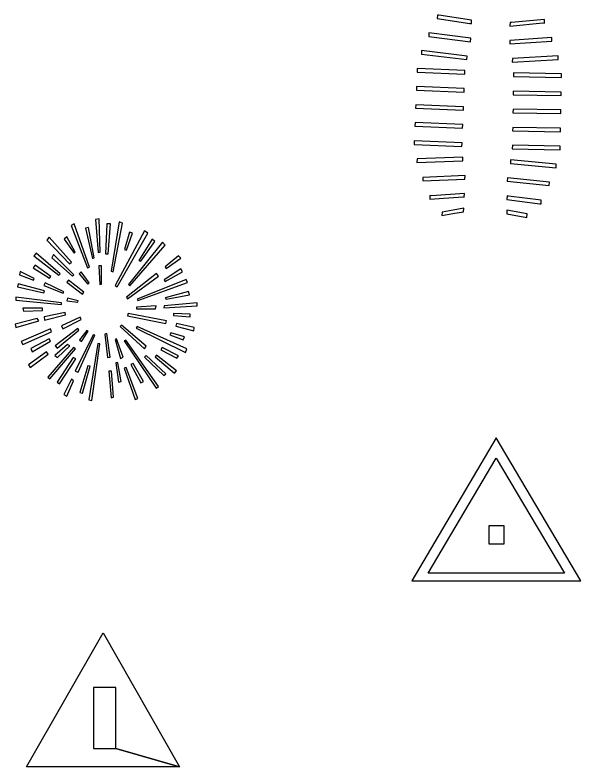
# Model space of a CAD drawing. Extents: x 5197761 to 5514561, y 1890130 to 2080942.
# Drawn here: x 5487447 to 5491027, y 1967256 to 1972012 of the extents above; entities that cross this region are included whole.
import ezdxf

# ---------------------------------------------------------------- set-up
doc = ezdxf.new("R2010")
doc.units = 0
for name, color, linetype in [('Exist Geographical Mountain Gap CELL', 7, 'Continuous'), ('Exist Geographical Mountain Summit CELL', 7, 'Continuous'), ('Exist Road Primary Interstate Rest Area CELL', 7, 'Continuous'), ('Exist Survey Geodetic Marker CELL', 7, 'Continuous')]:
    doc.layers.add(name, color=color, linetype=linetype)

msp = doc.modelspace()

# ---------------------------------------------------------------- linework, layer by layer
at = {"layer": 'Exist Geographical Mountain Gap CELL'}
for points in [[(5490128, 1972011.9), (5490118.6, 1972012.3), (5490117.7, 1971989.6), (5490324.4, 1971958.6), (5490333.8, 1971958.2), (5490334.7, 1971980.7)], [(5490786.2, 1971962), (5490795.6, 1971961.8), (5490796, 1971984.7), (5490587.8, 1971965.4), (5490578.4, 1971965.6), (5490578, 1971942.9)], [(5490329, 1971843.2), (5490330, 1971865.6), (5490065, 1971899.1), (5490064, 1971876.6)], [(5490576.5, 1971852.3), (5490576.1, 1971829.8), (5490842.6, 1971847.7), (5490843, 1971870.4)], [(5490305.6, 1971730.3), (5490306.6, 1971752.8), (5490018.7, 1971787.8), (5490017.8, 1971764.7)], [(5490593.2, 1971736.9), (5490592.8, 1971714.4), (5490882.2, 1971731.9), (5490882.6, 1971754.3)], [(5490292.5, 1971638.1), (5490293.4, 1971661), (5489991.3, 1971673.4), (5489990.3, 1971650.5)], [(5490601, 1971646.1), (5490600.6, 1971623), (5490903, 1971617.8), (5490903.4, 1971640.9)], [(5490287.8, 1971525.1), (5490288.8, 1971547.6), (5489986.6, 1971560), (5489985.7, 1971537.6)], [(5490599, 1971530.8), (5490598.6, 1971507.9), (5490901, 1971502.6), (5490901.4, 1971525.5)], [(5490283.1, 1971409.9), (5490284, 1971432.3), (5489981.9, 1971444.8), (5489981, 1971422.3)], [(5490597.1, 1971417.3), (5490596.7, 1971394.8), (5490899, 1971389.6), (5490899.4, 1971412)], [(5490278.4, 1971296.5), (5490279.4, 1971319.3), (5489977.2, 1971331.8), (5489976.3, 1971308.9)], [(5490595.1, 1971301.9), (5490594.7, 1971279.4), (5490897, 1971274.2), (5490897.4, 1971296.7)], [(5490273.7, 1971181.2), (5490274.6, 1971204.3), (5489972.5, 1971216.7), (5489971.6, 1971193.6)], [(5490593.1, 1971188.8), (5490592.7, 1971165.9), (5490895.1, 1971160.7), (5490895.5, 1971183.6)], [(5490279.3, 1971090.3), (5490280.3, 1971112.8), (5489990.5, 1971102.2), (5489989.6, 1971079.7)], [(5490582.1, 1971096.4), (5490581.7, 1971073.9), (5490870.4, 1971045.8), (5490870.8, 1971068.9)], [(5490293.3, 1970974.4), (5490294.2, 1970996.9), (5490027.4, 1970985.4), (5490026.5, 1970962.7)], [(5490561.4, 1970983), (5490561, 1970960.5), (5490826.8, 1970933.4), (5490827.2, 1970955.9)], [(5490081, 1970869.8), (5490071.6, 1970870.2), (5490070.7, 1970847.3), (5490279.3, 1970861.6), (5490288.7, 1970861.2), (5490289.6, 1970883.9)], [(5490766.5, 1970819.1), (5490775.8, 1970818.9), (5490776.2, 1970841.6), (5490568.8, 1970867.7), (5490559.4, 1970867.8), (5490559.1, 1970845.3)], [(5490284.9, 1970768.6), (5490285.8, 1970791.3), (5490217.8, 1970778.9), (5490148.7, 1970766.5), (5490147.7, 1970744.1), (5490216.8, 1970756.2)], [(5490557.9, 1970777.3), (5490557.5, 1970754.8), (5490685.4, 1970731.5), (5490685.8, 1970754)]]:
    msp.add_lwpolyline(points, close=True, dxfattribs=at)
at = {"layer": 'Exist Geographical Mountain Summit CELL'}
for points in [[(5487801.3, 1970681), (5487906, 1970413.4), (5487917.7, 1970417.6), (5487821.8, 1970691.1)], [(5487955.5, 1970718.6), (5487971.7, 1970510.7), (5487984.5, 1970512.3), (5487978.9, 1970722.9)], [(5488019.6, 1970502.2), (5488035.3, 1970502.2), (5488049.9, 1970691.1), (5488028.1, 1970691.1)], [(5488067.5, 1970388.6), (5488127.1, 1970696.8), (5488105.1, 1970704), (5488054.4, 1970391.6)], [(5487936.6, 1970473), (5487946.7, 1970475.9), (5487910.5, 1970667.7), (5487893, 1970663.3)], [(5488080.5, 1970301.5), (5488092.2, 1970294.2), (5488286.8, 1970632.7), (5488265, 1970647.5)], [(5488138.5, 1970529.6), (5488151.8, 1970525.1), (5488189.6, 1970632.7), (5488170.7, 1970640)], [(5487647.3, 1970587.9), (5487791.2, 1970438.1), (5487804.5, 1970448.2), (5487663.5, 1970606.8)], [(5487757.7, 1970593.7), (5487820.2, 1970506.5), (5487827.5, 1970512.3), (5487773.9, 1970609.7)], [(5488314.5, 1970593.7), (5488230.3, 1970459.9), (5488242, 1970455.4), (5488331.8, 1970580.7)], [(5488164.7, 1970307.2), (5488173.6, 1970298.6), (5488395.9, 1970555.7), (5488379.9, 1970574.8)], [(5487565.9, 1970488.9), (5487724.4, 1970366.8), (5487733.2, 1970375.6), (5487580.5, 1970506.5)], [(5487679.2, 1970477.2), (5487810.1, 1970361), (5487818.9, 1970369.7), (5487690.9, 1970497.7)], [(5488395.9, 1970419.2), (5488403.3, 1970409.1), (5488494.7, 1970474.3), (5488480.2, 1970488.9)], [(5487561.6, 1970413.4), (5487664.8, 1970347.9), (5487673.6, 1970358.3), (5487573.1, 1970429.3)], [(5487977.3, 1970425.1), (5487982.9, 1970308.7), (5487993.3, 1970309.9), (5487993.3, 1970426.4)], [(5488395.9, 1970327.7), (5488506.3, 1970387.3), (5488494.7, 1970407.5), (5488390.3, 1970337.8)], [(5487474.5, 1970369.7), (5487564.3, 1970334.9), (5487568.8, 1970346.6), (5487480.2, 1970390.2)], [(5487852.4, 1970375.6), (5487907.6, 1970309.9), (5487916.1, 1970318.8), (5487865.3, 1970387.3)], [(5488151.8, 1970227.3), (5488159, 1970217.2), (5488353.6, 1970361), (5488340.8, 1970378.5)], [(5487462.8, 1970292.6), (5487628.4, 1970254.8), (5487632.9, 1970268), (5487467.2, 1970311.5)], [(5487628.4, 1970301.5), (5487750.5, 1970253.6), (5487755, 1970262), (5487637.2, 1970317.6)], [(5487773.9, 1970323.2), (5487874.1, 1970247.5), (5487882.6, 1970259.2), (5487784, 1970336.2)], [(5488219.9, 1970215.7), (5488224.3, 1970206.8), (5488536.9, 1970321.6), (5488529.7, 1970340.5)], [(5488403.3, 1970215.7), (5488550.2, 1970241.9), (5488544.2, 1970263.6), (5488397.5, 1970224.6)], [(5487452.3, 1970208.4), (5487740.4, 1970180.7), (5487741.7, 1970192.4), (5487452.3, 1970228.6)], [(5487775.1, 1970204.1), (5487843.5, 1970195.2), (5487845.1, 1970204.1), (5487778.2, 1970221.4)], [(5488215.8, 1970165), (5488215.8, 1970153.3), (5488336.3, 1970153.3), (5488339.2, 1970173.5)], [(5488388.7, 1970160.5), (5488598.1, 1970173.5), (5488599.4, 1970192.4), (5488390.3, 1970173.5)], [(5487500.7, 1970138.7), (5487619.6, 1970144.5), (5487619.6, 1970158.9), (5487496.2, 1970158.9)], [(5487630, 1970102.5), (5487634.2, 1970083.4), (5487766.7, 1970116.9), (5487763.8, 1970131.5)], [(5488157.4, 1970109.7), (5488400.4, 1970061.8), (5488404.7, 1970079.1), (5488161.9, 1970124.1)], [(5488448.3, 1970112.6), (5488554.3, 1970103.6), (5488554.3, 1970121.1), (5488449.9, 1970125.4)], [(5487446.7, 1970057.3), (5487452.3, 1970036.8), (5487596.5, 1970079.1), (5487587.7, 1970092.1)], [(5487740.4, 1970045.6), (5487749.2, 1970026.7), (5487864.1, 1970087.6), (5487859.7, 1970100.9)], [(5487485.8, 1969946.6), (5487496.2, 1969928), (5487677.9, 1970007.8), (5487672, 1970026.7)], [(5487701, 1969920.7), (5487712.7, 1969905.9), (5487850.8, 1970019.5), (5487843.5, 1970029.6)], [(5487855.2, 1969958.3), (5487868.2, 1969946.6), (5487908.9, 1970012.1), (5487901.5, 1970017.9)], [(5488112.7, 1970041.3), (5488266.6, 1969900.2), (5488276.7, 1969917.6), (5488119.9, 1970050.1)], [(5488212.6, 1970031.2), (5488525.3, 1969878.4), (5488532.6, 1969900.2), (5488218.7, 1970042.7)], [(5488464.5, 1970044), (5488577.6, 1970015), (5488580.5, 1970036.8), (5488468.5, 1970061.8)], [(5487827.5, 1969760.8), (5487845.1, 1969753.6), (5487951.2, 1969987.3), (5487941.1, 1969990.5)], [(5488015.1, 1969994.8), (5488031, 1969846.7), (5488048.6, 1969847.8), (5488028.1, 1969997.7)], [(5488426.5, 1969990.5), (5488510.8, 1969958.3), (5488518, 1969975.9), (5488432.3, 1970003.3)], [(5487555.8, 1969882.9), (5487672, 1969949.7), (5487663.5, 1969964.2), (5487547, 1969903)], [(5487715.9, 1969846.7), (5487792.8, 1969919.1), (5487779.5, 1969928), (5487698.1, 1969859.5)], [(5487913.2, 1969579.1), (5487932.1, 1969574.6), (5487982.9, 1969932), (5487970.1, 1969935.2)], [(5488079.2, 1969959.9), (5488114, 1969840.6), (5488130, 1969847.8), (5488087.7, 1969964.2)], [(5488137.2, 1969950.9), (5488339.2, 1969651.7), (5488353.6, 1969663.2), (5488147.3, 1969955.4)], [(5487531, 1969799.9), (5487542.5, 1969783.9), (5487656.1, 1969868.3), (5487645.7, 1969881.3)], [(5487654.7, 1969721.4), (5487666.2, 1969711.3), (5487829.1, 1969901.8), (5487817.4, 1969910.3)], [(5488369.8, 1969894.6), (5488470.1, 1969842.2), (5488480.2, 1969856.7), (5488378.6, 1969910.3)], [(5487814.6, 1969846.7), (5487714.3, 1969689.5), (5487727.1, 1969679.4), (5487830.6, 1969837.7)], [(5488266.6, 1969847.8), (5488387.1, 1969731.5), (5488400.4, 1969741.9), (5488275.4, 1969857.9)], [(5488333.4, 1969850.7), (5488455.5, 1969747.5), (5488468.5, 1969762.1), (5488340.8, 1969861.1)], [(5487874.1, 1969619.8), (5487922, 1969791.1), (5487907.6, 1969792.7), (5487856.5, 1969623.8)], [(5488118.3, 1969693.8), (5488096.5, 1969813.2), (5488083.4, 1969813.2), (5488101, 1969689.5)], [(5488137.2, 1969779.7), (5488207, 1969580.4), (5488224.3, 1969587.6), (5488148.9, 1969782.6)], [(5488179.2, 1969802.8), (5488243.2, 1969685), (5488259.4, 1969693.8), (5488194.1, 1969808.7)], [(5488039.8, 1969760.8), (5488054.4, 1969590.8), (5488070.4, 1969594.8), (5488057.1, 1969760.8)], [(5487755, 1969612.4), (5487773.9, 1969600.9), (5487817.4, 1969699.6), (5487804.5, 1969708.4)]]:
    msp.add_lwpolyline(points, close=True, dxfattribs=at)
at = {"layer": 'Exist Road Primary Interstate Rest Area CELL'}
msp.add_lwpolyline([(5487519.6, 1967256.4), (5488003.6, 1968104.3), (5488487.7, 1967256.4), (5488084.5, 1967372.9), (5488084.5, 1967757.9), (5487942.4, 1967757.9), (5487942.4, 1967372.9), (5488084.5, 1967372.9), (5488487.7, 1967256.4)], close=True, dxfattribs=at)
at = {"layer": 'Exist Survey Geodetic Marker CELL'}
for points in [[(5491027.1, 1968433.5), (5490491.2, 1969337.7), (5489957.3, 1968433.5)], [(5490923.4, 1968481.9), (5490061.3, 1968481.9), (5490491.2, 1969210.5)], [(5490540.5, 1968668.3), (5490540.5, 1968781.3), (5490443.5, 1968781.3), (5490443.5, 1968668.3)]]:
    msp.add_lwpolyline(points, close=True, dxfattribs=at)

doc.saveas('drawing.dxf')
